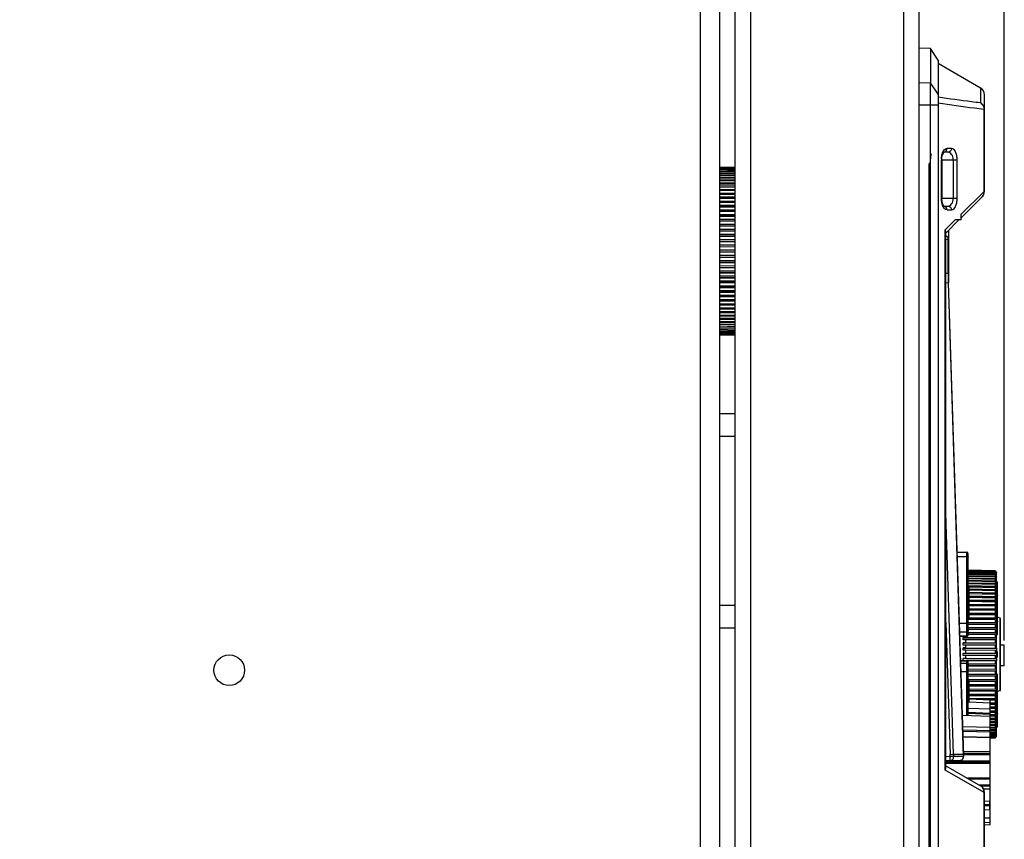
# Model space of a CAD drawing. Header units: millimetres. Extents: x 1117 to 38156, y -1945 to 7303.
# Tile 742 of 831: x 30332 to 30461, y 1515 to 1622. Entities that reach past the tile are written whole.
import ezdxf

# ---------------------------------------------------------------- set-up
doc = ezdxf.new("R2010")
doc.units = ezdxf.units.MM
doc.styles.get("Standard").update_dxf_attribs({"font": 'arial.ttf'})
doc.dimstyles.new('ISO-25', dxfattribs={"dimtxt": 2.5, "dimasz": 2.5, "dimexe": 1.25, "dimexo": 0.625, "dimtad": 1, "dimtxsty": 'Standard', "dimcen": 2.5, "dimadec": 0, "dimazin": 0, "dimtfac": 1, "dimtmove": 0, "dimatfit": 3, "dimfxl": 0, "dimarcsym": 0})

# ---------------------------------------------------------------- blocks, each defined once
blk = doc.blocks.new('*D155')
at = {"color": 0, "linetype": 'Continuous', "lineweight": -2}
for p, q in [((29979.59, 1725.5), (29979.59, 1901.19)), ((30460.73, 1540.76), (30460.73, 1901.19)), ((29999.59, 1899.94), (30440.73, 1899.94))]:
    blk.add_line(p, q, dxfattribs=at)
at = {"color": 0, "linetype": 'Continuous'}
for points in [[(29999.59, 1903.28), (29999.59, 1896.61), (29979.59, 1899.94)], [(30440.73, 1903.28), (30440.73, 1896.61), (30460.73, 1899.94)]]:
    blk.add_solid(points, dxfattribs=at)
at = {"layer": 'Defpoints', "color": 0, "linetype": 'Continuous'}
for p in [(30460.73, 1899.94), (29979.59, 1724.88), (30460.73, 1540.14)]:
    blk.add_point(p, dxfattribs=at)
at = {"color": 0, "linetype": 'Continuous', "insert": (30206.5, 1933.9), "char_height": 25, "width": 92.5312, "attachment_point": 2, "line_spacing_factor": 0.9}
blk.add_mtext('481.14', dxfattribs=at)

msp = doc.modelspace()

# ---------------------------------------------------------------- linework, layer by layer
at = {"color": 7, "linetype": 'Continuous'}
for p, q in [((30421.09, 584.879), (30421.09, 1784.879)), ((30423.59, 584.879), (30423.59, 1784.879)), ((30447.59, 1724.379), (30447.59, 624.379)), ((30449.59, 1724.379), (30449.59, 624.379)), ((30425.59, 626.379), (30425.59, 1722.379)), ((30427.59, 1704.379), (30427.59, 644.379)), ((30451.098, 1618.012), (30449.59, 1618.039)), ((30451.098, 1618.012), (30451.098, 1613.533)), ((30452.102, 1616.487), (30451.098, 1618.012)), ((30452.102, 1616.487), (30452.102, 1468.84)), ((30457.63, 1612.837), (30452.102, 1616.029)), ((30449.59, 1613.554), (30451.098, 1613.533)), ((30452.102, 1612.044), (30451.098, 1613.533)), ((30457.63, 1612.837), (30457.63, 1610.911)), ((30458.132, 1599.36), (30458.132, 1611.967)), ((30451.098, 1610.59), (30449.59, 1610.611)), ((30451.098, 1480.716), (30451.098, 1610.59)), ((30452.102, 1610.59), (30451.098, 1610.59)), ((30458.087, 1599.36), (30458.087, 1610.05)), ((30458.087, 1610.05), (30458.132, 1610.05)), ((30453.842, 1604.974), (30453.268, 1604.974)), ((30452.573, 1603.467), (30452.575, 1603.541)), ((30453.386, 1604.471), (30452.853, 1604.471)), ((30425.59, 1602.48), (30423.59, 1602.532)), ((30423.59, 1602.52), (30425.59, 1602.467)), ((30425.59, 1602.449), (30423.59, 1602.501)), ((30423.59, 1602.464), (30425.59, 1602.412)), ((30425.59, 1602.375), (30423.59, 1602.427)), ((30423.59, 1602.366), (30425.59, 1602.314)), ((30425.59, 1602.258), (30423.59, 1602.31)), ((30423.59, 1602.225), (30425.59, 1602.174)), ((30450.909, 1471.979), (30450.909, 1602.979)), ((30451.108, 1602.979), (30450.909, 1602.979)), ((30451.108, 1471.979), (30451.108, 1602.979)), ((30452.519, 1598.441), (30452.519, 1603.466)), ((30452.519, 1603.466), (30454.528, 1603.466)), ((30452.573, 1603.466), (30452.573, 1598.441)), ((30454.068, 1603.466), (30454.068, 1598.441)), ((30454.528, 1603.466), (30454.528, 1598.441)), ((30425.59, 1602.099), (30423.59, 1602.15)), ((30423.59, 1602.041), (30425.59, 1601.992)), ((30425.59, 1601.899), (30423.59, 1601.949)), ((30423.59, 1601.817), (30425.59, 1601.768)), ((30425.59, 1601.658), (30423.59, 1601.707)), ((30423.59, 1601.552), (30425.59, 1601.505)), ((30425.59, 1601.377), (30423.59, 1601.424)), ((30423.59, 1601.248), (30425.59, 1601.202)), ((30425.59, 1601.057), (30423.59, 1601.103)), ((30423.59, 1600.905), (30425.59, 1600.861)), ((30425.59, 1600.7), (30423.59, 1600.744)), ((30423.59, 1600.525), (30425.59, 1600.483)), ((30423.59, 1600.364), (30425.59, 1600.322)), ((30425.59, 1600.307), (30423.59, 1600.349)), ((30423.59, 1600.111), (30425.59, 1600.07)), ((30423.59, 1599.957), (30425.59, 1599.917)), ((30425.59, 1599.879), (30423.59, 1599.919)), ((30423.59, 1599.662), (30425.59, 1599.624)), ((30423.59, 1599.517), (30425.59, 1599.479)), ((30425.59, 1599.419), (30423.59, 1599.457)), ((30423.59, 1599.182), (30425.59, 1599.146)), ((30423.59, 1599.045), (30425.59, 1599.009)), ((30425.59, 1598.927), (30423.59, 1598.963)), ((30423.59, 1598.671), (30425.59, 1598.638)), ((30423.59, 1598.544), (30425.59, 1598.511)), ((30425.59, 1598.406), (30423.59, 1598.44)), ((30454.528, 1598.441), (30452.519, 1598.441)), ((30452.575, 1598.351), (30452.573, 1598.441)), ((30455.092, 1596.398), (30458.087, 1599.36)), ((30457.838, 1598.649), (30455.092, 1595.903)), ((30458.132, 1599.36), (30458.087, 1599.36)), ((30423.59, 1598.132), (30425.59, 1598.102)), ((30423.59, 1598.015), (30425.59, 1597.985)), ((30425.59, 1597.859), (30423.59, 1597.89)), ((30423.59, 1597.568), (30425.59, 1597.54)), ((30423.59, 1597.461), (30425.59, 1597.433)), ((30425.59, 1597.286), (30423.59, 1597.314)), ((30452.857, 1597.436), (30452.826, 1597.466)), ((30452.857, 1597.436), (30453.386, 1597.436)), ((30452.867, 1597.426), (30452.857, 1597.436)), ((30423.59, 1596.979), (30425.59, 1596.954)), ((30423.59, 1596.884), (30425.59, 1596.858)), ((30425.59, 1596.691), (30423.59, 1596.717)), ((30423.59, 1596.37), (30425.59, 1596.348)), ((30423.59, 1596.285), (30425.59, 1596.263)), ((30425.59, 1596.076), (30423.59, 1596.098)), ((30453.268, 1596.934), (30453.842, 1596.934)), ((30455.092, 1595.627), (30455.092, 1596.399)), ((30423.59, 1595.741), (30425.59, 1595.722)), ((30423.59, 1595.668), (30425.59, 1595.649)), ((30425.59, 1595.443), (30423.59, 1595.462)), ((30423.59, 1595.096), (30425.59, 1595.08)), ((30423.59, 1595.035), (30425.59, 1595.018)), ((30425.59, 1594.795), (30423.59, 1594.811)), ((30453.005, 1594.335), (30454.312, 1595.627)), ((30454.816, 1595.627), (30453.107, 1593.919)), ((30455.092, 1595.627), (30454.312, 1595.627)), ((30423.59, 1594.437), (30425.59, 1594.424)), ((30423.59, 1594.388), (30425.59, 1594.375)), ((30425.59, 1594.134), (30423.59, 1594.147)), ((30423.59, 1593.767), (30425.59, 1593.757)), ((30423.59, 1593.73), (30425.59, 1593.72)), ((30425.59, 1593.462), (30423.59, 1593.472)), ((30453.005, 1523.843), (30453.005, 1594.335)), ((30453.107, 1524.186), (30453.107, 1594.047)), ((30453.429, 1594.241), (30453.429, 1588.688)), ((30423.59, 1593.088), (30425.59, 1593.081)), ((30423.59, 1593.063), (30425.59, 1593.056)), ((30425.59, 1592.784), (30423.59, 1592.79)), ((30423.59, 1592.403), (30425.59, 1592.399)), ((30423.59, 1592.39), (30425.59, 1592.387)), ((30425.59, 1592.1), (30423.59, 1592.103)), ((30453.398, 1588.688), (30453.398, 1593.134)), ((30453.429, 1593.134), (30453.398, 1593.134)), ((30423.59, 1591.714), (30425.59, 1591.714)), ((30425.59, 1591.414), (30423.59, 1591.414)), ((30423.59, 1591.025), (30425.59, 1591.029)), ((30425.59, 1590.742), (30423.59, 1590.739)), ((30425.59, 1590.729), (30423.59, 1590.726)), ((30423.59, 1590.339), (30425.59, 1590.345)), ((30425.59, 1590.072), (30423.59, 1590.066)), ((30425.59, 1590.048), (30423.59, 1590.041)), ((30423.59, 1589.657), (30425.59, 1589.666)), ((30425.59, 1589.409), (30423.59, 1589.399)), ((30425.59, 1589.372), (30423.59, 1589.362)), ((30423.59, 1588.982), (30425.59, 1588.995)), ((30425.59, 1588.754), (30423.59, 1588.741)), ((30425.59, 1588.705), (30423.59, 1588.692)), ((30423.59, 1588.318), (30425.59, 1588.334)), ((30425.59, 1588.11), (30423.59, 1588.094)), ((30453.107, 1588.688), (30453.429, 1588.688)), ((30425.59, 1588.049), (30423.59, 1588.033)), ((30423.59, 1587.666), (30425.59, 1587.686)), ((30425.59, 1587.48), (30423.59, 1587.461)), ((30425.59, 1587.407), (30423.59, 1587.387)), ((30423.59, 1587.03), (30425.59, 1587.053)), ((30425.59, 1586.866), (30423.59, 1586.844)), ((30453.45, 1587.41), (30453.107, 1587.399)), ((30453.418, 1587.409), (30455.389, 1525.728)), ((30455.424, 1525.626), (30453.45, 1587.41)), ((30425.59, 1586.781), (30423.59, 1586.759)), ((30423.59, 1586.412), (30425.59, 1586.437)), ((30425.59, 1586.27), (30423.59, 1586.245)), ((30425.59, 1586.175), (30423.59, 1586.149)), ((30423.59, 1585.814), (30425.59, 1585.842)), ((30425.59, 1585.696), (30423.59, 1585.668)), ((30425.59, 1585.589), (30423.59, 1585.561)), ((30423.59, 1585.239), (30425.59, 1585.27)), ((30425.59, 1585.144), (30423.59, 1585.113)), ((30425.59, 1585.027), (30423.59, 1584.996)), ((30423.59, 1584.689), (30425.59, 1584.722)), ((30425.59, 1584.618), (30423.59, 1584.585)), ((30425.59, 1584.491), (30423.59, 1584.458)), ((30423.59, 1584.166), (30425.59, 1584.202)), ((30425.59, 1584.119), (30423.59, 1584.083)), ((30425.59, 1583.983), (30423.59, 1583.947)), ((30423.59, 1583.672), (30425.59, 1583.71)), ((30425.59, 1583.65), (30423.59, 1583.612)), ((30425.59, 1583.505), (30423.59, 1583.467)), ((30423.59, 1583.209), (30425.59, 1583.25)), ((30425.59, 1583.212), (30423.59, 1583.171)), ((30425.59, 1583.058), (30423.59, 1583.018)), ((30423.59, 1582.78), (30425.59, 1582.822)), ((30425.59, 1582.807), (30423.59, 1582.764)), ((30425.59, 1582.646), (30423.59, 1582.603)), ((30423.59, 1582.385), (30425.59, 1582.429)), ((30425.59, 1582.268), (30423.59, 1582.224)), ((30423.59, 1582.026), (30425.59, 1582.072)), ((30425.59, 1581.927), (30423.59, 1581.881)), ((30423.59, 1581.705), (30425.59, 1581.752)), ((30425.59, 1581.624), (30423.59, 1581.577)), ((30423.59, 1581.422), (30425.59, 1581.471)), ((30425.59, 1581.36), (30423.59, 1581.312)), ((30423.59, 1581.18), (30425.59, 1581.23)), ((30425.59, 1581.137), (30423.59, 1581.087)), ((30423.59, 1580.979), (30425.59, 1581.029)), ((30425.59, 1580.955), (30423.59, 1580.904)), ((30423.59, 1580.819), (30425.59, 1580.871)), ((30425.59, 1580.814), (30423.59, 1580.763)), ((30423.59, 1580.702), (30425.59, 1580.754)), ((30425.59, 1580.716), (30423.59, 1580.665)), ((30423.59, 1580.628), (30425.59, 1580.68)), ((30425.59, 1580.661), (30423.59, 1580.609)), ((30423.59, 1580.597), (30425.59, 1580.649)), ((30423.59, 1570.379), (30425.59, 1570.379)), ((30425.59, 1567.379), (30423.59, 1567.379)), ((30454.12, 1525.904), (30453.107, 1557.373)), ((30454.572, 1552.282), (30455.829, 1552.282)), ((30455.829, 1552.241), (30454.574, 1552.241)), ((30455.829, 1541.319), (30455.829, 1552.282)), ((30454.59, 1551.731), (30455.829, 1551.731)), ((30456.029, 1541.519), (30456.029, 1552.081)), ((30459.529, 1549.837), (30456.029, 1549.929)), ((30456.029, 1549.916), (30459.529, 1549.825)), ((30459.529, 1549.806), (30456.029, 1549.898)), ((30456.029, 1549.861), (30459.529, 1549.77)), ((30459.529, 1549.732), (30456.029, 1549.823)), ((30456.029, 1549.762), (30459.529, 1549.672)), ((30459.529, 1549.616), (30456.029, 1549.706)), ((30456.029, 1549.621), (30459.529, 1549.532)), ((30459.529, 1549.457), (30456.029, 1549.546)), ((30459.529, 1549.825), (30459.634, 1549.718)), ((30459.529, 1549.806), (30459.529, 1549.77)), ((30459.625, 1549.709), (30459.529, 1549.806)), ((30459.529, 1549.77), (30459.606, 1549.691)), ((30459.529, 1549.732), (30459.529, 1549.672)), ((30459.596, 1549.664), (30459.529, 1549.732)), ((30459.588, 1549.673), (30459.529, 1549.732)), ((30459.529, 1549.672), (30459.663, 1549.538)), ((30459.529, 1549.616), (30459.529, 1549.532)), ((30459.596, 1549.548), (30459.529, 1549.616)), ((30459.663, 1549.688), (30459.729, 1549.621)), ((30459.729, 1549.602), (30459.663, 1549.669)), ((30459.663, 1549.634), (30459.685, 1549.611)), ((30459.729, 1549.529), (30459.663, 1549.596)), ((30459.663, 1549.538), (30459.729, 1549.471)), ((30459.691, 1549.568), (30459.729, 1549.567)), ((30459.71, 1549.622), (30459.729, 1549.621)), ((30459.729, 1549.621), (30459.729, 1549.602)), ((30459.729, 1549.58), (30459.729, 1549.602)), ((30459.729, 1539.759), (30459.729, 1549.567)), ((30456.029, 1549.437), (30459.529, 1549.35)), ((30459.529, 1549.257), (30456.029, 1549.344)), ((30456.029, 1549.212), (30459.529, 1549.127)), ((30459.529, 1549.016), (30456.029, 1549.102)), ((30456.029, 1548.946), (30459.529, 1548.864)), ((30459.529, 1548.736), (30456.029, 1548.819)), ((30456.029, 1548.641), (30459.529, 1548.561)), ((30459.529, 1548.417), (30456.029, 1548.497)), ((30456.029, 1548.298), (30459.529, 1548.221)), ((30459.529, 1549.532), (30459.596, 1549.465)), ((30459.529, 1549.457), (30459.529, 1549.35)), ((30459.629, 1549.358), (30459.529, 1549.457)), ((30459.529, 1549.35), (30459.596, 1549.285)), ((30459.529, 1549.257), (30459.529, 1549.127)), ((30459.596, 1549.192), (30459.529, 1549.257)), ((30459.529, 1549.127), (30459.596, 1549.063)), ((30459.529, 1549.016), (30459.529, 1548.864)), ((30459.596, 1548.953), (30459.529, 1549.016)), ((30459.529, 1548.864), (30459.596, 1548.801)), ((30459.529, 1548.736), (30459.529, 1548.561)), ((30459.596, 1548.674), (30459.529, 1548.736)), ((30459.529, 1548.561), (30459.601, 1548.496)), ((30459.529, 1548.417), (30459.529, 1548.221)), ((30459.657, 1548.301), (30459.529, 1548.417)), ((30459.564, 1548.386), (30459.729, 1548.382)), ((30459.587, 1548.682), (30459.729, 1548.679)), ((30459.65, 1549.14), (30459.596, 1549.192)), ((30459.61, 1548.94), (30459.729, 1548.937)), ((30459.631, 1549.158), (30459.729, 1549.156)), ((30459.663, 1549.127), (30459.65, 1549.14)), ((30459.651, 1549.336), (30459.729, 1549.334)), ((30459.729, 1548.237), (30459.657, 1548.301)), ((30459.729, 1549.415), (30459.663, 1549.481)), ((30459.663, 1549.399), (30459.729, 1549.334)), ((30459.729, 1549.259), (30459.663, 1549.325)), ((30459.663, 1549.22), (30459.729, 1549.155)), ((30459.729, 1549.063), (30459.663, 1549.127)), ((30459.663, 1549), (30459.729, 1548.937)), ((30459.729, 1548.826), (30459.663, 1548.889)), ((30459.729, 1548.551), (30459.663, 1548.612)), ((30459.663, 1548.441), (30459.729, 1548.382)), ((30459.666, 1548.737), (30459.729, 1548.679)), ((30459.671, 1549.473), (30459.729, 1549.471)), ((30459.829, 1541.588), (30459.829, 1548.338)), ((30459.529, 1548.06), (30456.029, 1548.137)), ((30456.029, 1547.918), (30459.529, 1547.844)), ((30456.129, 1547.846), (30456.029, 1547.846)), ((30456.129, 1547.796), (30456.029, 1547.796)), ((30456.129, 1547.646), (30456.029, 1547.646)), ((30456.129, 1547.458), (30456.029, 1547.458)), ((30456.129, 1547.258), (30456.029, 1547.258)), ((30456.129, 1547.046), (30456.029, 1547.046)), ((30456.129, 1543.544), (30456.129, 1547.846)), ((30456.129, 1547.347), (30459.729, 1547.274)), ((30459.529, 1547.24), (30456.129, 1547.309)), ((30456.129, 1547.051), (30459.529, 1546.986)), ((30456.13, 1547.5), (30459.529, 1547.431)), ((30459.529, 1547.667), (30456.131, 1547.739)), ((30456.132, 1547.755), (30459.729, 1547.678)), ((30459.529, 1548.221), (30459.609, 1548.152)), ((30459.529, 1548.06), (30459.529, 1547.844)), ((30459.65, 1547.956), (30459.529, 1548.06)), ((30459.529, 1548.053), (30459.729, 1548.048)), ((30459.529, 1547.844), (30459.616, 1547.772)), ((30459.529, 1547.667), (30459.529, 1547.431)), ((30459.663, 1547.556), (30459.529, 1547.667)), ((30459.529, 1547.431), (30459.622, 1547.358)), ((30459.529, 1547.24), (30459.529, 1546.986)), ((30459.636, 1547.156), (30459.529, 1547.24)), ((30459.596, 1547.187), (30459.529, 1547.24)), ((30459.529, 1546.986), (30459.628, 1546.912)), ((30459.609, 1548.152), (30459.635, 1548.129)), ((30459.616, 1547.772), (30459.626, 1547.763)), ((30459.729, 1547.887), (30459.65, 1547.956)), ((30459.663, 1548.105), (30459.729, 1548.048)), ((30459.663, 1547.733), (30459.729, 1547.678)), ((30459.729, 1547.502), (30459.663, 1547.556)), ((30459.663, 1547.326), (30459.729, 1547.274)), ((30459.729, 1547.083), (30459.663, 1547.135)), ((30459.829, 1548.038), (30459.729, 1548.038)), ((30456.129, 1546.796), (30456.029, 1546.796)), ((30456.129, 1546.646), (30456.029, 1546.646)), ((30456.129, 1546.547), (30456.029, 1546.547)), ((30456.129, 1546.472), (30456.029, 1546.472)), ((30456.129, 1546.372), (30456.029, 1546.372)), ((30456.129, 1546.345), (30456.029, 1546.345)), ((30456.129, 1546.133), (30456.029, 1546.133)), ((30456.129, 1545.846), (30456.029, 1545.846)), ((30459.529, 1546.78), (30456.129, 1546.845)), ((30456.129, 1546.569), (30459.529, 1546.508)), ((30456.129, 1546.433), (30459.729, 1546.368)), ((30456.13, 1546.905), (30459.729, 1546.837)), ((30459.529, 1546.289), (30456.13, 1546.35)), ((30456.13, 1545.931), (30459.729, 1545.871)), ((30459.529, 1545.77), (30456.131, 1545.826)), ((30456.132, 1546.057), (30459.529, 1546.001)), ((30459.529, 1546.78), (30459.529, 1546.508)), ((30459.631, 1546.704), (30459.529, 1546.78)), ((30459.529, 1546.508), (30459.632, 1546.436)), ((30459.529, 1546.289), (30459.529, 1546.001)), ((30459.626, 1546.221), (30459.529, 1546.289)), ((30459.529, 1546.001), (30459.635, 1545.931)), ((30459.529, 1545.77), (30459.529, 1545.465)), ((30459.596, 1545.726), (30459.529, 1545.77)), ((30459.729, 1546.149), (30459.626, 1546.221)), ((30459.729, 1546.631), (30459.631, 1546.704)), ((30459.663, 1546.886), (30459.729, 1546.837)), ((30459.663, 1546.414), (30459.729, 1546.368)), ((30459.663, 1545.913), (30459.729, 1545.87)), ((30459.729, 1545.639), (30459.663, 1545.682)), ((30423.59, 1545.379), (30425.59, 1545.379)), ((30456.129, 1545.634), (30456.029, 1545.634)), ((30456.129, 1545.521), (30456.029, 1545.521)), ((30456.129, 1545.422), (30456.029, 1545.422)), ((30456.129, 1545.41), (30456.029, 1545.41)), ((30456.129, 1545.136), (30456.029, 1545.136)), ((30456.129, 1545.061), (30456.029, 1545.061)), ((30456.129, 1544.713), (30456.029, 1544.713)), ((30456.129, 1544.639), (30456.029, 1544.639)), ((30456.129, 1544.539), (30456.029, 1544.539)), ((30456.129, 1544.464), (30456.029, 1544.464)), ((30456.129, 1545.518), (30459.529, 1545.465)), ((30456.129, 1545.401), (30459.729, 1545.345)), ((30459.529, 1545.223), (30456.129, 1545.275)), ((30456.129, 1544.952), (30459.529, 1544.904)), ((30456.129, 1544.845), (30459.729, 1544.795)), ((30459.529, 1544.651), (30456.129, 1544.699)), ((30459.529, 1545.465), (30459.729, 1545.345)), ((30459.529, 1545.223), (30459.529, 1544.904)), ((30459.729, 1545.103), (30459.529, 1545.223)), ((30459.529, 1544.904), (30459.729, 1544.795)), ((30459.529, 1544.651), (30459.529, 1544.32)), ((30459.729, 1544.542), (30459.529, 1544.651)), ((30456.129, 1544.365), (30456.029, 1544.365)), ((30456.129, 1544.29), (30456.029, 1544.29)), ((30456.129, 1543.619), (30456.029, 1543.619)), ((30456.129, 1543.544), (30456.029, 1543.544)), ((30459.529, 1543.443), (30456.029, 1543.482)), ((30456.029, 1543.123), (30459.529, 1543.089)), ((30456.129, 1544.363), (30459.529, 1544.32)), ((30456.129, 1544.267), (30459.729, 1544.221)), ((30459.529, 1544.057), (30456.129, 1544.1)), ((30456.13, 1543.667), (30459.729, 1543.627)), ((30456.131, 1543.752), (30459.529, 1543.714)), ((30459.529, 1544.32), (30459.729, 1544.221)), ((30459.529, 1544.057), (30459.529, 1543.714)), ((30459.729, 1543.958), (30459.529, 1544.057)), ((30459.529, 1543.714), (30459.729, 1543.627)), ((30459.529, 1543.443), (30459.529, 1543.089)), ((30459.729, 1543.356), (30459.529, 1543.443)), ((30460.197, 1543.65), (30459.829, 1543.788)), ((30460.197, 1534.225), (30460.197, 1543.65)), ((30460.229, 1534.272), (30460.229, 1543.603)), ((30425.59, 1542.379), (30423.59, 1542.379)), ((30453.107, 1543.084), (30453.661, 1525.89)), ((30455.829, 1542.983), (30454.87, 1542.983)), ((30455.829, 1541.859), (30454.906, 1541.859)), ((30456.029, 1543.05), (30459.729, 1543.014)), ((30459.529, 1542.81), (30456.029, 1542.844)), ((30456.029, 1542.477), (30459.529, 1542.448)), ((30456.029, 1542.415), (30459.729, 1542.385)), ((30459.529, 1542.163), (30456.029, 1542.191)), ((30459.529, 1543.089), (30459.729, 1543.014)), ((30459.529, 1542.81), (30459.529, 1542.448)), ((30459.729, 1542.735), (30459.529, 1542.81)), ((30459.529, 1542.448), (30459.729, 1542.385)), ((30459.529, 1542.163), (30459.529, 1541.793)), ((30459.729, 1542.1), (30459.529, 1542.163)), ((30454.923, 1541.322), (30455.829, 1541.322)), ((30455.829, 1541.319), (30454.923, 1541.319)), ((30455.351, 1541.11), (30459.729, 1541.089)), ((30455.729, 1541.146), (30455.356, 1541.146)), ((30455.356, 1541.11), (30455.356, 1541.146)), ((30455.356, 1540.938), (30455.356, 1541.11)), ((30455.356, 1540.851), (30455.356, 1540.938)), ((30455.729, 1540.851), (30455.356, 1540.851)), ((30455.729, 1541.146), (30455.729, 1541.319)), ((30455.729, 1541.146), (30459.529, 1541.127)), ((30455.729, 1540.465), (30455.729, 1540.851)), ((30459.529, 1540.833), (30455.729, 1540.851)), ((30456.029, 1541.816), (30459.529, 1541.793)), ((30456.029, 1541.767), (30459.729, 1541.743)), ((30459.529, 1541.503), (30456.029, 1541.526)), ((30459.529, 1541.793), (30459.729, 1541.743)), ((30459.529, 1541.503), (30459.529, 1541.127)), ((30459.729, 1541.452), (30459.529, 1541.503)), ((30459.529, 1541.127), (30459.729, 1541.089)), ((30459.529, 1540.833), (30459.529, 1540.452)), ((30459.729, 1540.794), (30459.529, 1540.833)), ((30455.351, 1540.441), (30459.729, 1540.427)), ((30455.351, 1539.766), (30459.729, 1539.759)), ((30455.356, 1540.441), (30455.356, 1540.465)), ((30455.729, 1540.465), (30455.356, 1540.465)), ((30455.356, 1540.167), (30455.356, 1540.441)), ((30455.729, 1540.167), (30455.356, 1540.167)), ((30455.356, 1539.766), (30455.356, 1539.778)), ((30455.729, 1539.778), (30455.356, 1539.778)), ((30455.356, 1539.478), (30455.356, 1539.766)), ((30455.729, 1539.478), (30455.356, 1539.478)), ((30455.729, 1540.465), (30459.529, 1540.452)), ((30455.729, 1539.778), (30455.729, 1540.167)), ((30459.529, 1540.155), (30455.729, 1540.167)), ((30455.729, 1539.778), (30459.529, 1539.772)), ((30455.729, 1539.088), (30455.729, 1539.478)), ((30459.529, 1539.472), (30455.729, 1539.478)), ((30459.529, 1540.452), (30459.729, 1540.427)), ((30459.529, 1540.155), (30459.529, 1539.772)), ((30459.729, 1540.129), (30459.529, 1540.155)), ((30459.529, 1539.772), (30459.729, 1539.759)), ((30459.529, 1539.472), (30459.529, 1539.088)), ((30459.729, 1539.459), (30459.529, 1539.472)), ((30459.729, 1539.759), (30459.729, 1539.459)), ((30459.729, 1539.088), (30459.729, 1539.459)), ((30460.729, 1540.138), (30460.229, 1540.138)), ((30460.729, 1537.438), (30460.729, 1540.138)), ((30455.026, 1538.094), (30455.829, 1538.094)), ((30455.829, 1538.093), (30455.026, 1538.093)), ((30459.729, 1538.116), (30455.351, 1538.109)), ((30455.356, 1539.088), (30459.729, 1539.088)), ((30455.356, 1538.788), (30455.356, 1539.088)), ((30459.729, 1538.788), (30455.356, 1538.788)), ((30455.729, 1538.397), (30455.356, 1538.397)), ((30455.356, 1538.197), (30455.356, 1538.397)), ((30455.356, 1538.097), (30455.356, 1538.197)), ((30455.729, 1538.097), (30455.356, 1538.097)), ((30455.729, 1538.397), (30455.729, 1538.788)), ((30455.729, 1538.397), (30459.529, 1538.403)), ((30459.529, 1538.103), (30455.729, 1538.097)), ((30455.829, 1530.994), (30455.829, 1538.094)), ((30459.529, 1538.788), (30459.529, 1538.403)), ((30459.529, 1538.403), (30459.729, 1538.416)), ((30459.729, 1538.116), (30459.529, 1538.103)), ((30459.529, 1538.103), (30459.529, 1537.72)), ((30459.729, 1539.088), (30459.729, 1538.788)), ((30459.729, 1538.416), (30459.729, 1538.788)), ((30459.729, 1538.416), (30459.729, 1538.116)), ((30459.729, 1528.309), (30459.729, 1538.116)), ((30459.829, 1538.638), (30459.829, 1539.238)), ((30455.035, 1537.801), (30455.829, 1537.801)), ((30455.07, 1536.709), (30455.829, 1536.709)), ((30456.029, 1530.985), (30456.029, 1537.894)), ((30456.029, 1537.709), (30459.529, 1537.72)), ((30459.729, 1537.448), (30456.029, 1537.436)), ((30459.529, 1537.423), (30456.029, 1537.411)), ((30456.029, 1537.025), (30459.529, 1537.043)), ((30459.729, 1536.786), (30456.029, 1536.768)), ((30459.529, 1536.748), (30456.029, 1536.731)), ((30459.529, 1537.72), (30459.729, 1537.746)), ((30459.729, 1537.448), (30459.529, 1537.423)), ((30459.529, 1537.423), (30459.529, 1537.043)), ((30459.529, 1537.043), (30459.729, 1537.081)), ((30459.729, 1536.786), (30459.529, 1536.748)), ((30459.529, 1536.748), (30459.529, 1536.372)), ((30460.729, 1537.438), (30460.229, 1537.438)), ((30456.029, 1536.349), (30459.529, 1536.372)), ((30459.729, 1536.132), (30456.029, 1536.108)), ((30459.529, 1536.082), (30456.029, 1536.059)), ((30456.029, 1535.684), (30459.529, 1535.712)), ((30456.129, 1535.495), (30456.029, 1535.495)), ((30456.129, 1532.695), (30456.129, 1535.495)), ((30459.729, 1535.49), (30456.13, 1535.461)), ((30459.529, 1535.427), (30456.13, 1535.399)), ((30459.529, 1536.372), (30459.729, 1536.423)), ((30459.729, 1536.133), (30459.529, 1536.082)), ((30459.529, 1536.082), (30459.529, 1535.712)), ((30459.529, 1535.712), (30459.729, 1535.775)), ((30459.729, 1535.49), (30459.529, 1535.427)), ((30459.529, 1535.427), (30459.529, 1535.065)), ((30459.829, 1529.538), (30459.829, 1536.288)), ((30459.729, 1534.861), (30456.129, 1534.826)), ((30459.529, 1534.786), (30456.129, 1534.753)), ((30456.129, 1534.395), (30459.529, 1534.433)), ((30459.729, 1534.248), (30456.129, 1534.208)), ((30459.529, 1534.161), (30456.129, 1534.123)), ((30456.13, 1535.032), (30459.529, 1535.065)), ((30459.529, 1535.065), (30459.729, 1535.14)), ((30459.729, 1534.861), (30459.529, 1534.786)), ((30459.529, 1534.786), (30459.529, 1534.433)), ((30459.529, 1534.433), (30459.729, 1534.52)), ((30459.729, 1534.248), (30459.529, 1534.161)), ((30459.529, 1534.161), (30459.529, 1533.818)), ((30460.197, 1534.225), (30459.829, 1534.088)), ((30456.129, 1533.775), (30459.529, 1533.818)), ((30459.729, 1533.654), (30456.129, 1533.608)), ((30459.529, 1533.555), (30456.129, 1533.512)), ((30458.89, 1533.064), (30456.129, 1533.209)), ((30458.89, 1532.976), (30456.129, 1533.117)), ((30456.621, 1533.183), (30459.529, 1533.224)), ((30459.729, 1533.08), (30458.828, 1533.067)), ((30458.89, 1516.709), (30458.89, 1533.064)), ((30459.529, 1532.971), (30458.89, 1532.962)), ((30459.529, 1533.818), (30459.729, 1533.917)), ((30459.729, 1533.654), (30459.529, 1533.555)), ((30459.529, 1533.555), (30459.529, 1533.224)), ((30459.529, 1533.224), (30459.729, 1533.334)), ((30459.729, 1533.08), (30459.529, 1532.971)), ((30459.529, 1532.971), (30459.529, 1532.652)), ((30456.129, 1532.695), (30456.029, 1532.695)), ((30458.89, 1531.787), (30456.029, 1531.905)), ((30456.133, 1532.76), (30458.89, 1532.618)), ((30459.529, 1531.874), (30458.889, 1531.864)), ((30458.89, 1532.643), (30459.529, 1532.652)), ((30459.529, 1532.41), (30458.89, 1532.4)), ((30458.89, 1532.095), (30459.529, 1532.106)), ((30459.729, 1532.005), (30458.89, 1531.991)), ((30459.729, 1532.53), (30458.891, 1532.517)), ((30458.891, 1531.574), (30459.529, 1531.586)), ((30459.529, 1532.652), (30459.729, 1532.773)), ((30459.729, 1532.53), (30459.529, 1532.41)), ((30459.529, 1532.41), (30459.529, 1532.106)), ((30459.529, 1532.106), (30459.596, 1532.149)), ((30459.635, 1531.944), (30459.529, 1531.874)), ((30459.529, 1531.874), (30459.529, 1531.586)), ((30459.529, 1531.586), (30459.596, 1531.633)), ((30459.663, 1532.193), (30459.729, 1532.236)), ((30459.729, 1532.005), (30459.663, 1531.962)), ((30459.663, 1531.679), (30459.729, 1531.726)), ((30455.252, 1531.018), (30458.89, 1530.866)), ((30458.89, 1531.251), (30456.029, 1531.369)), ((30456.029, 1531.263), (30458.89, 1531.144)), ((30459.729, 1531.507), (30458.89, 1531.492)), ((30459.529, 1531.367), (30458.89, 1531.356)), ((30459.529, 1530.89), (30458.89, 1530.877)), ((30458.89, 1530.622), (30459.529, 1530.635)), ((30459.729, 1530.601), (30458.89, 1530.584)), ((30459.529, 1530.444), (30458.89, 1530.431)), ((30458.891, 1531.083), (30459.529, 1531.095)), ((30459.729, 1531.038), (30458.892, 1531.022)), ((30459.596, 1531.414), (30459.529, 1531.367)), ((30459.529, 1531.367), (30459.529, 1531.095)), ((30459.529, 1531.095), (30459.63, 1531.17)), ((30459.628, 1530.963), (30459.529, 1530.89)), ((30459.529, 1530.89), (30459.529, 1530.635)), ((30459.529, 1530.635), (30459.557, 1530.657)), ((30459.529, 1530.635), (30459.557, 1530.657)), ((30459.622, 1530.517), (30459.529, 1530.444)), ((30459.529, 1530.444), (30459.529, 1530.208)), ((30459.529, 1530.208), (30459.642, 1530.302)), ((30459.557, 1530.657), (30459.636, 1530.719)), ((30459.729, 1530.601), (30459.622, 1530.517)), ((30459.729, 1531.039), (30459.628, 1530.963)), ((30459.642, 1530.301), (30459.663, 1530.319)), ((30459.729, 1531.507), (30459.663, 1531.461)), ((30459.663, 1531.195), (30459.729, 1531.244)), ((30459.663, 1530.741), (30459.729, 1530.793)), ((30459.663, 1530.319), (30459.729, 1530.373)), ((30458.89, 1529.403), (30455.301, 1529.492)), ((30458.89, 1528.967), (30455.315, 1529.056)), ((30458.889, 1529.444), (30459.529, 1529.459)), ((30458.89, 1530.194), (30459.529, 1530.208)), ((30459.729, 1530.197), (30458.89, 1530.179)), ((30459.529, 1530.032), (30458.89, 1530.018)), ((30458.89, 1529.801), (30459.529, 1529.815)), ((30459.529, 1529.654), (30458.89, 1529.64)), ((30458.89, 1529.124), (30459.529, 1529.139)), ((30459.529, 1529.012), (30458.89, 1528.996)), ((30459.529, 1529.314), (30458.891, 1529.299)), ((30459.616, 1530.104), (30459.529, 1530.032)), ((30459.529, 1530.032), (30459.529, 1529.815)), ((30459.729, 1529.827), (30459.529, 1529.823)), ((30459.596, 1529.712), (30459.529, 1529.654)), ((30459.529, 1529.654), (30459.529, 1529.459)), ((30459.596, 1529.374), (30459.529, 1529.314)), ((30459.529, 1529.314), (30459.529, 1529.139)), ((30459.593, 1529.071), (30459.529, 1529.012)), ((30459.593, 1529.071), (30459.529, 1529.012)), ((30459.529, 1529.012), (30459.529, 1528.859)), ((30459.729, 1529.493), (30459.564, 1529.489)), ((30459.729, 1529.196), (30459.587, 1529.193)), ((30459.729, 1529.827), (30459.596, 1529.712)), ((30459.729, 1529.493), (30459.596, 1529.374)), ((30459.729, 1530.197), (30459.616, 1530.104)), ((30459.663, 1529.931), (30459.729, 1529.988)), ((30459.663, 1529.579), (30459.729, 1529.638)), ((30459.663, 1529.263), (30459.729, 1529.324)), ((30459.729, 1529.197), (30459.663, 1529.135)), ((30459.663, 1528.986), (30459.674, 1528.997)), ((30459.729, 1529.838), (30459.829, 1529.838)), ((30455.318, 1528.942), (30458.89, 1528.853)), ((30458.89, 1528.094), (30455.343, 1528.182)), ((30455.343, 1528.167), (30458.89, 1528.078)), ((30459.529, 1528.203), (30458.888, 1528.187)), ((30458.889, 1528.126), (30459.529, 1528.143)), ((30458.89, 1528.843), (30459.529, 1528.859)), ((30458.89, 1528.602), (30459.529, 1528.618)), ((30459.529, 1528.525), (30458.89, 1528.509)), ((30458.89, 1528.402), (30459.529, 1528.418)), ((30459.529, 1528.343), (30458.89, 1528.327)), ((30458.89, 1528.243), (30459.529, 1528.259)), ((30459.529, 1528.105), (30458.89, 1528.089)), ((30458.891, 1528.052), (30459.529, 1528.069)), ((30459.529, 1528.05), (30458.891, 1528.034)), ((30458.891, 1528.021), (30459.529, 1528.038)), ((30459.529, 1528.748), (30458.893, 1528.733)), ((30459.529, 1528.859), (30459.596, 1528.923)), ((30459.585, 1528.801), (30459.529, 1528.748)), ((30459.529, 1528.748), (30459.529, 1528.618)), ((30459.529, 1528.618), (30459.596, 1528.683)), ((30459.596, 1528.591), (30459.529, 1528.525)), ((30459.596, 1528.591), (30459.529, 1528.525)), ((30459.529, 1528.525), (30459.529, 1528.418)), ((30459.529, 1528.418), (30459.629, 1528.517)), ((30459.596, 1528.41), (30459.529, 1528.343)), ((30459.529, 1528.343), (30459.529, 1528.259)), ((30459.529, 1528.259), (30459.609, 1528.339)), ((30459.663, 1528.338), (30459.529, 1528.203)), ((30459.529, 1528.143), (30459.596, 1528.211)), ((30459.529, 1528.203), (30459.529, 1528.143)), ((30459.596, 1528.173), (30459.529, 1528.105)), ((30459.596, 1528.173), (30459.529, 1528.105)), ((30459.529, 1528.069), (30459.625, 1528.166)), ((30459.634, 1528.157), (30459.529, 1528.05)), ((30459.529, 1528.105), (30459.529, 1528.069)), ((30459.529, 1528.041), (30459.529, 1528.038)), ((30459.729, 1528.938), (30459.61, 1528.935)), ((30459.729, 1528.719), (30459.631, 1528.717)), ((30459.729, 1528.541), (30459.651, 1528.539)), ((30459.729, 1528.938), (30459.663, 1528.876)), ((30459.663, 1528.748), (30459.683, 1528.768)), ((30459.729, 1528.72), (30459.663, 1528.655)), ((30459.663, 1528.55), (30459.692, 1528.579)), ((30459.729, 1528.541), (30459.663, 1528.476)), ((30459.663, 1528.394), (30459.701, 1528.432)), ((30459.729, 1528.404), (30459.663, 1528.338)), ((30459.663, 1528.279), (30459.711, 1528.327)), ((30459.685, 1528.264), (30459.663, 1528.241)), ((30459.663, 1528.206), (30459.72, 1528.263)), ((30459.729, 1528.254), (30459.663, 1528.187)), ((30459.729, 1528.404), (30459.671, 1528.402)), ((30459.729, 1528.308), (30459.691, 1528.307)), ((30459.729, 1528.254), (30459.71, 1528.254)), ((30459.72, 1528.263), (30459.729, 1528.273)), ((30459.729, 1528.273), (30459.729, 1528.254)), ((30453.668, 1525.599), (30453.107, 1525.594)), ((30453.661, 1525.89), (30454.12, 1525.904)), ((30454.128, 1525.609), (30453.668, 1525.599)), ((30454.12, 1525.904), (30455.414, 1525.946)), ((30455.393, 1525.62), (30454.128, 1525.609)), ((30455.389, 1525.728), (30455.393, 1525.62)), ((30458.89, 1526.238), (30455.404, 1526.25)), ((30458.89, 1525.976), (30455.414, 1525.99)), ((30455.416, 1525.889), (30458.89, 1525.875)), ((30458.087, 1520.942), (30453.005, 1523.843)), ((30453.107, 1525.094), (30454.929, 1525.11)), ((30458.89, 1525.015), (30453.107, 1525.038)), ((30453.107, 1524.945), (30458.89, 1524.923)), ((30453.107, 1524.761), (30458.89, 1524.736)), ((30453.107, 1524.423), (30457.63, 1521.812)), ((30458.89, 1522.837), (30455.946, 1522.784)), ((30458.89, 1522.796), (30456.014, 1522.745)), ((30456.134, 1522.676), (30458.89, 1522.724)), ((30458.89, 1521.913), (30457.498, 1521.888)), ((30457.668, 1521.78), (30458.89, 1521.801)), ((30458.003, 1521.404), (30458.89, 1521.42)), ((30458.087, 1477.839), (30458.087, 1520.942)), ((30458.087, 1520.942), (30458.132, 1520.942)), ((30458.132, 1473.36), (30458.132, 1520.942)), ((30458.792, 1519.786), (30458.132, 1519.762)), ((30458.795, 1519.32), (30458.132, 1519.296)), ((30458.132, 1519.184), (30458.792, 1519.208)), ((30458.792, 1519.208), (30458.792, 1518.698)), ((30458.795, 1519.786), (30458.795, 1519.319)), ((30458.795, 1519.785), (30458.795, 1519.728)), ((30458.132, 1518.674), (30458.792, 1518.698)), ((30458.89, 1517.622), (30458.132, 1517.585)), ((30458.132, 1517.566), (30458.89, 1517.602)), ((30458.132, 1517.014), (30458.89, 1517.051)), ((30458.89, 1516.709), (30458.132, 1516.669))]:
    msp.add_line(p, q, dxfattribs=at)
for points in [[(30452.575, 1603.541), (30452.595, 1603.785), (30452.638, 1604.012), (30452.7, 1604.212), (30452.774, 1604.365), (30452.839, 1604.455), (30452.853, 1604.469)], [(30452.826, 1597.466), (30452.751, 1597.583), (30452.667, 1597.789), (30452.603, 1598.062), (30452.575, 1598.351)]]:
    msp.add_lwpolyline(points, dxfattribs=at)
msp.add_circle((30359.59, 1536.879), 2, dxfattribs=at)
for centre, radius, start, end in [((30457.127, 1611.967), 1.005, 0, 60), ((30455.359, 1603.466), 2.839, 177.42359, 179.99664), ((30457.127, 1599.36), 1.005, 315, 0), ((30466.168, 1557.603), 37.757, 109.76881, 110.23743), ((30493.429, 1588.688), 40.032, 180, 181.83045), ((30493.429, 1588.688), 40, 180, 181.83045), ((30455.829, 1552.082), 0.2, 0, 90), ((30455.829, 1552.041), 0.2, 0, 90), ((30481.127, 1570.741), 30.13, 224.38893, 224.5694), ((30480.912, 1570.623), 29.975, 224.67408, 224.85458), ((30476.711, 1566.436), 23.937, 224.39113, 224.58379), ((30470.657, 1560.455), 15.401, 224.24757, 224.45145), ((30470.654, 1560.467), 15.394, 224.28689, 224.44078), ((30449.061, 1539.076), 14.962, 44.51983, 44.75826), ((30480.615, 1570.54), 29.765, 225.07656, 225.25706), ((30480.242, 1570.367), 29.507, 225.59966, 225.7801), ((30479.797, 1570.164), 29.212, 226.2476, 226.42788), ((30479.797, 1570.053), 29.212, 226.2476, 226.42788), ((30478.115, 1568.676), 27.165, 227.02193, 227.22151), ((30479.289, 1569.811), 28.889, 227.02554, 227.20553), ((30476.573, 1567.305), 25.334, 227.9392, 228.12638), ((30470.988, 1560.767), 16.099, 225.12802, 225.2954), ((30459.729, 1548.338), 0.1, 0, 90), ((30469.916, 1560.345), 16.572, 231.60139, 231.77927), ((30469.755, 1559.939), 15.838, 230.24457, 230.41717), ((30468.908, 1558.822), 14.153, 229.06911, 229.2173), ((30468.133, 1557.894), 13.694, 231.64756, 231.78962), ((30459.729, 1547.118), 0.1, 0, 90), ((30474.712, 1568.756), 27.548, 236.7215, 236.88677), ((30468.74, 1559.072), 15.195, 233.15242, 233.31672), ((30467.851, 1558.12), 14.285, 234.87955, 235.02918), ((30467.188, 1557.468), 13.789, 236.78914, 236.92568), ((30459.729, 1543.788), 0.1, 0, 90), ((30460.179, 1543.603), 0.05, 0, 69.44395), ((30455.829, 1541.519), 0.2, 270, 0), ((30459.729, 1541.588), 0.1, 278.03848, 0), ((30459.748, 1541.63), 0.0816, 331.28977, 338.34849), ((30459.729, 1539.238), 0.1, 0, 90), ((30455.829, 1537.894), 0.2, 0, 90), ((30459.729, 1538.638), 0.1, 270, 0), ((30459.729, 1536.288), 0.1, 0, 81.96152), ((30460.179, 1534.272), 0.05, 290.55605, 0), ((30459.729, 1534.088), 0.1, 270, 0), ((30474.712, 1509.119), 27.548, 123.11323, 123.2785), ((30475.403, 1509.207), 27.437, 125.00885, 125.17856), ((30467.188, 1520.407), 13.789, 123.07432, 123.21086), ((30475.403, 1508.988), 27.437, 125.00885, 125.17856), ((30468.444, 1519.406), 14.7, 126.6815, 126.83972), ((30468.178, 1519.923), 13.767, 128.21063, 128.35417), ((30459.729, 1530.757), 0.1, 270, 0), ((30505.251, 1477.199), 69.706, 130.8446, 130.98969), ((30506.759, 1477.091), 70.519, 131.901, 132.04677), ((30508.15, 1476.928), 71.344, 132.81459, 132.96079), ((30480.928, 1506.171), 31.298, 132.79905, 132.97317), ((30479.797, 1507.822), 29.212, 133.57212, 133.7524), ((30445.604, 1543.884), 20.484, 313.38428, 313.59556), ((30459.729, 1529.538), 0.1, 270, 0), ((30486.227, 1500.967), 38.53, 133.58617, 133.74697), ((30480.242, 1507.601), 29.507, 134.2199, 134.40034), ((30480.242, 1507.508), 29.507, 134.2199, 134.40034), ((30480.615, 1507.335), 29.765, 134.74294, 134.92344), ((30481.127, 1507.135), 30.13, 135.4306, 135.61107), ((30481.127, 1507.097), 30.13, 135.4306, 135.61107), ((30475.79, 1512.338), 22.757, 135.12812, 135.32159), ((30472.195, 1515.919), 17.55, 135.56654, 135.74554), ((30470.988, 1517.108), 16.099, 134.7046, 134.87198), ((30470.654, 1517.408), 15.394, 135.55922, 135.71311), ((30448.858, 1539.966), 15.575, 314.0289, 314.26465), ((30449.061, 1538.799), 14.962, 315.24174, 315.48017), ((30450.897, 1537.509), 12.534, 314.56812, 314.80567), ((30452.299, 1535.833), 10.467, 315.00723, 315.22243), ((30453.329, 1534.631), 8.97, 315.35014, 315.51791), ((30425.623, 1524.988), 28.052, 1.24829, 1.8425), ((30425.614, 1524.993), 28.52, 1.23821, 1.83236), ((30454.925, 1525.61), 0.5, 270.5, 1.83045), ((30457.127, 1520.942), 1.005, 0, 60)]:
    msp.add_arc(centre, radius, start, end, dxfattribs=at)
for points, knots in [([(30451.098, 1610.59), (30451.102, 1611.219), (30451.103, 1612.2), (30451.109, 1613.181), (30451.098, 1613.533)], [0, 0, 0, 0, 0.6408375, 1, 1, 1, 1]), ([(30457.631, 1610.91), (30457.242, 1610.954), (30455.396, 1611.17), (30453.554, 1611.424), (30452.103, 1611.646)], [0, 0, 0, 0, 0.2106049, 1, 1, 1, 1]), ([(30458.087, 1610.05), (30457.669, 1610.097), (30455.67, 1610.334), (30453.676, 1610.612), (30452.102, 1610.858)], [0, 0, 0, 0, 0.2090163, 1, 1, 1, 1]), ([(30458.132, 1610.05), (30458.132, 1610.221), (30458.039, 1610.572), (30457.779, 1610.824), (30457.63, 1610.911)], [0, 0, 0, 0, 0.4989521, 1, 1, 1, 1]), ([(30457.63, 1610.911), (30457.77, 1610.822), (30458.009, 1610.562), (30458.088, 1610.219), (30458.087, 1610.05)], [0, 0, 0, 0, 0.4945729, 1, 1, 1, 1]), ([(30452.673, 1604.372), (30452.707, 1604.462), (30452.796, 1604.652), (30452.982, 1604.89), (30453.181, 1604.974), (30453.268, 1604.974)], [0, 0, 0, 0, 0.3225264, 0.7056884, 1, 1, 1, 1]), ([(30452.851, 1604.473), (30452.964, 1604.482), (30453.192, 1604.611), (30453.268, 1604.854), (30453.268, 1604.974)], [0, 0, 0, 0, 0.4862514, 1, 1, 1, 1]), ([(30453.842, 1604.974), (30453.842, 1604.847), (30453.755, 1604.59), (30453.504, 1604.471), (30453.386, 1604.471)], [0, 0, 0, 0, 0.5171943, 1, 1, 1, 1]), ([(30453.842, 1604.974), (30454.054, 1604.974), (30454.282, 1604.67), (30454.411, 1604.326), (30454.504, 1603.963), (30454.528, 1603.67), (30454.528, 1603.466)], [0, 0, 0, 0, 0.3633822, 0.4983647, 0.6501119, 1, 1, 1, 1]), ([(30451.108, 1602.979), (30451.108, 1603.145), (30451.113, 1603.452), (30451.136, 1603.814), (30451.162, 1604.046), (30451.183, 1604.168), (30451.201, 1604.238), (30451.224, 1604.277), (30451.236, 1604.279)], [0, 0, 0, 0, 0.3784863, 0.6990901, 0.8225161, 0.915027, 0.9731941, 1, 1, 1, 1]), ([(30452.522, 1603.594), (30452.525, 1603.664), (30452.547, 1603.928), (30452.605, 1604.191), (30452.673, 1604.372)], [0, 0, 0, 0, 0.2670115, 1, 1, 1, 1]), ([(30454.068, 1603.466), (30454.068, 1603.603), (30454.035, 1603.859), (30453.885, 1604.186), (30453.665, 1604.41), (30453.475, 1604.471), (30453.386, 1604.471)], [0, 0, 0, 0, 0.3087099, 0.5738308, 0.800117, 1, 1, 1, 1]), ([(30452.672, 1597.538), (30452.647, 1597.604), (30452.555, 1597.896), (30452.519, 1598.205), (30452.519, 1598.441)], [0, 0, 0, 0, 0.2284823, 1, 1, 1, 1]), ([(30453.386, 1597.436), (30453.475, 1597.436), (30453.665, 1597.497), (30453.885, 1597.722), (30454.035, 1598.049), (30454.068, 1598.305), (30454.068, 1598.441)], [0, 0, 0, 0, 0.200282, 0.4268863, 0.6920549, 1, 1, 1, 1]), ([(30454.528, 1598.441), (30454.528, 1598.238), (30454.504, 1597.945), (30454.411, 1597.583), (30454.282, 1597.239), (30454.054, 1596.934), (30453.842, 1596.934)], [0, 0, 0, 0, 0.3490265, 0.5007454, 0.6358586, 1, 1, 1, 1]), ([(30457.838, 1598.649), (30457.928, 1598.739), (30458.069, 1598.966), (30458.098, 1599.23), (30458.087, 1599.36)], [0, 0, 0, 0, 0.493013, 1, 1, 1, 1]), ([(30453.268, 1596.934), (30453.148, 1596.934), (30452.953, 1597.048), (30452.781, 1597.287), (30452.705, 1597.448), (30452.672, 1597.538)], [0, 0, 0, 0, 0.4049098, 0.6746234, 1, 1, 1, 1]), ([(30453.268, 1596.934), (30453.268, 1597.05), (30453.195, 1597.287), (30452.977, 1597.419), (30452.867, 1597.433)], [0, 0, 0, 0, 0.5116783, 1, 1, 1, 1]), ([(30453.386, 1597.436), (30453.504, 1597.436), (30453.755, 1597.317), (30453.842, 1597.06), (30453.842, 1596.934)], [0, 0, 0, 0, 0.4828057, 1, 1, 1, 1]), ([(30453.107, 1594.047), (30453.107, 1594.07), (30453.097, 1594.173), (30453.049, 1594.269), (30453.005, 1594.335)], [0, 0, 0, 0, 0.2276359, 1, 1, 1, 1]), ([(30453.108, 1593.597), (30453.2, 1593.562), (30453.367, 1593.434), (30453.429, 1593.232), (30453.429, 1593.134)], [0, 0, 0, 0, 0.5016352, 1, 1, 1, 1]), ([(30455.829, 1551.731), (30455.855, 1551.731), (30455.904, 1551.726), (30455.977, 1551.706), (30456.029, 1551.663), (30456.029, 1551.633)], [0, 0, 0, 0, 0.3259786, 0.6153102, 1, 1, 1, 1]), ([(30459.829, 1546.668), (30459.829, 1546.662), (30459.81, 1546.624), (30459.762, 1546.618), (30459.729, 1546.618)], [0, 0, 0, 0, 0.1744103, 1, 1, 1, 1]), ([(30459.829, 1543.228), (30459.829, 1543.205), (30459.805, 1543.157), (30459.754, 1543.141), (30459.729, 1543.141)], [0, 0, 0, 0, 0.4746735, 1, 1, 1, 1]), ([(30455.829, 1542.983), (30455.855, 1542.983), (30455.902, 1542.982), (30455.964, 1542.978), (30456.005, 1542.971), (30456.024, 1542.965), (30456.029, 1542.96), (30456.029, 1542.958)], [0, 0, 0, 0, 0.3745566, 0.6930215, 0.9089272, 0.9692956, 1, 1, 1, 1]), ([(30456.029, 1542.059), (30456.029, 1542.008), (30455.987, 1541.902), (30455.88, 1541.859), (30455.829, 1541.859)], [0, 0, 0, 0, 0.4994946, 1, 1, 1, 1]), ([(30455.829, 1541.322), (30455.88, 1541.322), (30455.987, 1541.364), (30456.029, 1541.47), (30456.029, 1541.521)], [0, 0, 0, 0, 0.5005054, 1, 1, 1, 1]), ([(30456.029, 1537.893), (30456.029, 1537.944), (30455.987, 1538.05), (30455.88, 1538.093), (30455.829, 1538.093)], [0, 0, 0, 0, 0.4998553, 1, 1, 1, 1]), ([(30455.829, 1537.801), (30455.88, 1537.801), (30455.987, 1537.758), (30456.029, 1537.652), (30456.029, 1537.601)], [0, 0, 0, 0, 0.5001447, 1, 1, 1, 1]), ([(30455.829, 1536.709), (30455.855, 1536.709), (30455.902, 1536.709), (30455.958, 1536.713), (30455.993, 1536.716), (30456.012, 1536.72), (30456.023, 1536.722), (30456.029, 1536.725), (30456.029, 1536.727)], [0, 0, 0, 0, 0.3779768, 0.6988627, 0.8224792, 0.9150953, 0.9738711, 1, 1, 1, 1]), ([(30459.729, 1534.734), (30459.754, 1534.734), (30459.805, 1534.719), (30459.829, 1534.67), (30459.829, 1534.647)], [0, 0, 0, 0, 0.5253265, 1, 1, 1, 1]), ([(30459.829, 1533.978), (30459.829, 1533.99), (30459.815, 1534.006), (30459.8, 1534.014), (30459.795, 1534.016)], [0, 0, 0, 0, 0.6854903, 1, 1, 1, 1]), ([(30459.729, 1531.257), (30459.738, 1531.257), (30459.768, 1531.255), (30459.8, 1531.246), (30459.816, 1531.232)], [0, 0, 0, 0, 0.2840974, 1, 1, 1, 1]), ([(30453.664, 1525.099), (30453.785, 1525.1), (30454.042, 1525.219), (30454.13, 1525.481), (30454.128, 1525.609)], [0, 0, 0, 0, 0.4881875, 1, 1, 1, 1]), ([(30453.664, 1525.099), (30453.667, 1525.099), (30453.663, 1525.119), (30453.669, 1525.14), (30453.667, 1525.189), (30453.669, 1525.249), (30453.669, 1525.325), (30453.669, 1525.442), (30453.669, 1525.535), (30453.668, 1525.599)], [0, 0, 0, 0, 0.0195586, 0.0764707, 0.1689623, 0.2932082, 0.4446156, 0.6174936, 1, 1, 1, 1]), ([(30454.929, 1525.11), (30455.051, 1525.111), (30455.307, 1525.23), (30455.395, 1525.492), (30455.393, 1525.62)], [0, 0, 0, 0, 0.4884917, 1, 1, 1, 1]), ([(30455.424, 1525.626), (30455.424, 1525.623), (30455.408, 1525.623), (30455.401, 1525.62), (30455.393, 1525.62)], [0, 0, 0, 0, 0.2622446, 1, 1, 1, 1]), ([(30453.005, 1523.843), (30453.021, 1523.871), (30453.077, 1523.977), (30453.107, 1524.098), (30453.107, 1524.186)], [0, 0, 0, 0, 0.268624, 1, 1, 1, 1]), ([(30458.087, 1520.942), (30458.096, 1521.114), (30458.025, 1521.466), (30457.775, 1521.728), (30457.63, 1521.812)], [0, 0, 0, 0, 0.5070281, 1, 1, 1, 1]), ([(30458.792, 1519.786), (30458.817, 1519.787), (30458.865, 1519.802), (30458.89, 1519.849), (30458.89, 1519.871)], [0, 0, 0, 0, 0.5397275, 1, 1, 1, 1]), ([(30458.795, 1519.32), (30458.795, 1519.312), (30458.795, 1519.275), (30458.794, 1519.237), (30458.792, 1519.208)], [0, 0, 0, 0, 0.2126865, 1, 1, 1, 1]), ([(30458.89, 1519.17), (30458.89, 1519.183), (30458.848, 1519.206), (30458.815, 1519.208), (30458.792, 1519.208)], [0, 0, 0, 0, 0.3566981, 1, 1, 1, 1]), ([(30458.89, 1518.634), (30458.89, 1518.652), (30458.861, 1518.692), (30458.816, 1518.699), (30458.792, 1518.698)], [0, 0, 0, 0, 0.425103, 1, 1, 1, 1]), ([(30458.795, 1519.319), (30458.819, 1519.32), (30458.863, 1519.332), (30458.89, 1519.373), (30458.89, 1519.392)], [0, 0, 0, 0, 0.5518119, 1, 1, 1, 1])]:
    msp.add_open_spline(points, degree=3, knots=knots, dxfattribs=at)
for points in [[(30453.108, 1593.583), (30453.215, 1593.531), (30453.306, 1593.433), (30453.354, 1593.324)], [(30453.354, 1593.324), (30453.379, 1593.264), (30453.395, 1593.199), (30453.398, 1593.134)], [(30459.795, 1543.859), (30459.803, 1543.863), (30459.81, 1543.867), (30459.816, 1543.872)], [(30459.816, 1543.872), (30459.823, 1543.878), (30459.829, 1543.888), (30459.829, 1543.897)], [(30459.729, 1541.541), (30459.746, 1541.541), (30459.764, 1541.545), (30459.779, 1541.553)], [(30459.779, 1541.553), (30459.796, 1541.561), (30459.811, 1541.574), (30459.82, 1541.59)], [(30459.824, 1541.6), (30459.827, 1541.608), (30459.829, 1541.618), (30459.829, 1541.628)], [(30459.779, 1536.322), (30459.764, 1536.33), (30459.746, 1536.334), (30459.729, 1536.334)], [(30459.829, 1536.247), (30459.829, 1536.277), (30459.806, 1536.309), (30459.779, 1536.322)], [(30459.816, 1531.232), (30459.823, 1531.226), (30459.829, 1531.216), (30459.829, 1531.207)]]:
    msp.add_open_spline(points, degree=3, dxfattribs=at)

# ---------------------------------------------------------------- dimensions: what is measured, and where the dimension line sits
at = {"linetype": 'Continuous'}
dim = msp.add_linear_dim(base=(30460.729, 1899.942), p1=(29979.59, 1724.879), p2=(30460.729, 1540.138), dimstyle='ISO-25', override={"dimtxt": 25, "dimasz": 20, "dimdsep": 46}, dxfattribs=at)
dim.commit()
dim.dimension.update_dxf_attribs({"geometry": '*D155', "text_midpoint": (30206.505, 1899.942), "dimtype": 160})

doc.saveas('drawing.dxf')
